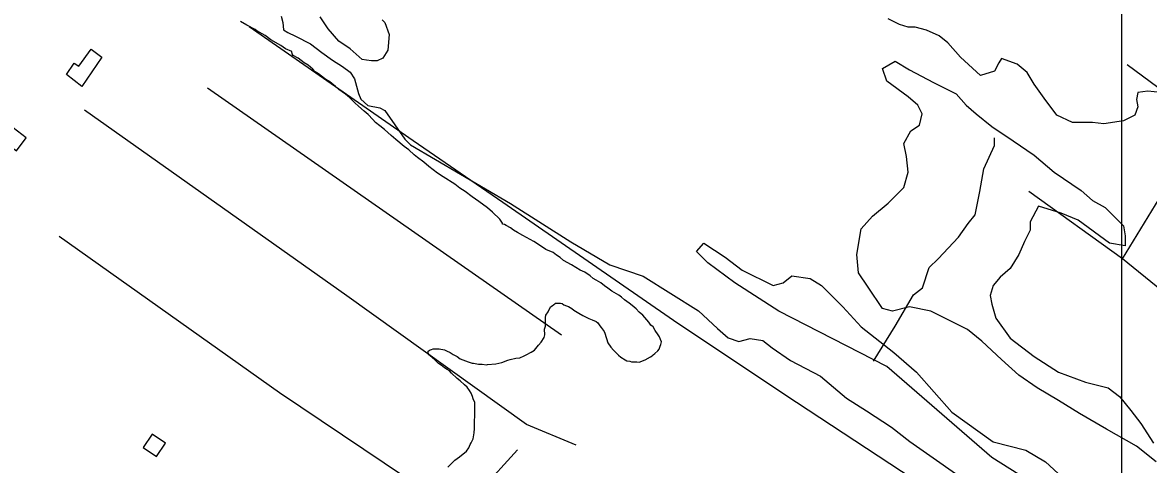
# Model space of a CAD drawing. Extents: x 3263578 to 3301413, y 764927 to 798602.
# Drawn here: x 3278134 to 3280899, y 777544 to 778629 of the extents above; entities that cross this region are included whole.
import ezdxf

# ---------------------------------------------------------------- set-up
doc = ezdxf.new("R2010")
doc.units = 0
for name, color, linetype in [('V-BLDG-OTLN', 7, 'Continuous'), ('V-GRID-MAJR', 7, 'Continuous'), ('V-SITE-VEGE', 7, 'Continuous'), ('V-TOPO-SHOR', 7, 'Continuous')]:
    doc.layers.add(name, color=color, linetype=linetype)

msp = doc.modelspace()

# ---------------------------------------------------------------- linework, layer by layer
at = {"layer": 'V-BLDG-OTLN'}
for points in [[(3278279.6, 778471.7), (3278241.2, 778501.2), (3278260.3, 778528.9), (3278272.1, 778521.5), (3278302.2, 778563.5), (3278328.3, 778543.9)], [(3278110.3, 778369.9), (3278086.4, 778337.9), (3278118.4, 778314), (3278142.4, 778346)], [(3278451.7, 777618.5), (3278429.5, 777585.3), (3278462.8, 777563), (3278485, 777596.3)]]:
    msp.add_lwpolyline(points, close=True, dxfattribs=at)
at = {"layer": 'V-GRID-MAJR'}
msp.add_spline([(3280833.3, 775830.4), (3280833.3, 781889.1), (3280833.3, 787951.1), (3280833.3, 794013.2), (3280833.3, 794016.5)], degree=3, dxfattribs=at)
at = {"layer": 'V-SITE-VEGE'}
for p, q in [((3278684.3, 778622.7), (3278668.9, 778631.7)), ((3278769.2, 778644.4), (3278772.7, 778628.7)), ((3278884.2, 778613), (3278865, 778642.6)), ((3279016.6, 778635.7), (3279023.6, 778628.7)), ((3280287.6, 778624.3), (3280259.7, 778638.3)), ((3278704.8, 778611.6), (3278684.3, 778622.7)), ((3278708.9, 778608.6), (3278704.8, 778611.6)), ((3278729.4, 778596.6), (3278708.9, 778608.6)), ((3278772.7, 778628.7), (3278774.4, 778611.3)), ((3278774.4, 778611.3), (3278784.9, 778604.3)), ((3278784.9, 778604.3), (3278804.1, 778595.6)), ((3278910.3, 778583.4), (3278884.2, 778613)), ((3279023.6, 778628.7), (3279034, 778599.1)), ((3280308.5, 778617.4), (3280287.6, 778624.3)), ((3280325.9, 778617.4), (3280308.5, 778617.4)), ((3280353.8, 778610.4), (3280325.9, 778617.4)), ((3280385.2, 778596.4), (3280353.8, 778610.4)), ((3278743.8, 778586.5), (3278729.4, 778596.6)), ((3278768.4, 778572.5), (3278743.8, 778586.5)), ((3278804.1, 778595.6), (3278840.6, 778576.4)), ((3278840.6, 778576.4), (3278868.5, 778555.5)), ((3278938.2, 778564.2), (3278910.3, 778583.4)), ((3279034, 778599.1), (3279030.6, 778560.7)), ((3280406.1, 778579), (3280385.2, 778596.4)), ((3280437.4, 778544.2), (3280406.1, 778579)), ((3278779.7, 778564.4), (3278768.4, 778572.5)), ((3278795.1, 778557.4), (3278779.7, 778564.4)), ((3278796.1, 778552.4), (3278795.1, 778557.4)), ((3278798.2, 778548.3), (3278796.1, 778552.4)), ((3278810.5, 778541.3), (3278798.2, 778548.3)), ((3278868.5, 778555.5), (3278894.7, 778536.3)), ((3278967.8, 778538.1), (3278938.2, 778564.2)), ((3279030.6, 778560.7), (3279018.4, 778541.5)), ((3278824.9, 778530.2), (3278810.5, 778541.3)), ((3278835.2, 778524.2), (3278824.9, 778530.2)), ((3278846.5, 778514.1), (3278835.2, 778524.2)), ((3278894.7, 778536.3), (3278919.1, 778520.6)), ((3278919.1, 778520.6), (3278938.2, 778506.7)), ((3278978.3, 778536.3), (3278967.8, 778538.1)), ((3278990.5, 778534.6), (3278978.3, 778536.3)), ((3279004.4, 778534.6), (3278990.5, 778534.6)), ((3279018.4, 778541.5), (3279004.4, 778534.6)), ((3280486.2, 778498.8), (3280437.4, 778544.2)), ((3280531.5, 778530.2), (3280521.1, 778509.3)), ((3280538.5, 778540.7), (3280531.5, 778530.2)), ((3280576.8, 778526.7), (3280538.5, 778540.7)), ((3280601.2, 778505.8), (3280576.8, 778526.7)), ((3278852.7, 778508), (3278846.5, 778514.1)), ((3278860.9, 778503), (3278852.7, 778508)), ((3278868.1, 778497), (3278860.9, 778503)), ((3278878.4, 778488.9), (3278868.1, 778497)), ((3278938.2, 778506.7), (3278948.7, 778491)), ((3280521.1, 778509.3), (3280486.2, 778498.8)), ((3280618.6, 778477.9), (3280601.2, 778505.8)), ((3278888.7, 778482.9), (3278878.4, 778488.9)), ((3278902, 778471.8), (3278888.7, 778482.9)), ((3278910.3, 778464.7), (3278902, 778471.8)), ((3278926.7, 778452.6), (3278910.3, 778464.7)), ((3278948.7, 778491), (3278959.1, 778454.4)), ((3280643, 778443.1), (3280618.6, 778477.9)), ((3278937, 778444.6), (3278926.7, 778452.6)), ((3278949.4, 778431.4), (3278937, 778444.6)), ((3278959.1, 778454.4), (3278964.4, 778440.4)), ((3278964.4, 778440.4), (3278981.8, 778424.8)), ((3280674.4, 778401.2), (3280643, 778443.1)), ((3280873, 778457), (3280869.5, 778439.6)), ((3280869.5, 778439.6), (3280873, 778422.1)), ((3280897.4, 778460.5), (3280873, 778457)), ((3280928.7, 778457), (3280897.4, 778460.5)), ((3278958.6, 778423.4), (3278949.4, 778431.4)), ((3278973, 778411.3), (3278958.6, 778423.4)), ((3278982.3, 778403.2), (3278973, 778411.3)), ((3278981.8, 778424.8), (3279011.4, 778419.5)), ((3279011.4, 778419.5), (3279023.6, 778412.5)), ((3279023.6, 778412.5), (3279072.4, 778342.8)), ((3280873, 778422.1), (3280866, 778401.2)), ((3278993.6, 778391.1), (3278982.3, 778403.2)), ((3279000.8, 778383), (3278993.6, 778391.1)), ((3279011.1, 778374.9), (3279000.8, 778383)), ((3280712.7, 778383.8), (3280674.4, 778401.2)), ((3280730.1, 778383.8), (3280712.7, 778383.8)), ((3280761.5, 778383.8), (3280730.1, 778383.8)), ((3280789.4, 778380.3), (3280761.5, 778383.8)), ((3280838.1, 778387.3), (3280789.4, 778380.3)), ((3280866, 778401.2), (3280838.1, 778387.3)), ((3279022.4, 778365.9), (3279011.1, 778374.9)), ((3279038.9, 778351.7), (3279022.4, 778365.9)), ((3279050.2, 778341.6), (3279038.9, 778351.7)), ((3279070.8, 778324.5), (3279050.2, 778341.6)), ((3279072.4, 778342.8), (3279086.3, 778328.9)), ((3279086.3, 778328.9), (3279332, 778184.2)), ((3279082.1, 778316.4), (3279070.8, 778324.5)), ((3279095.5, 778304.3), (3279082.1, 778316.4)), ((3279103.7, 778297.3), (3279095.5, 778304.3)), ((3279119.1, 778286.2), (3279103.7, 778297.3)), ((3279131.5, 778275.1), (3279119.1, 778286.2)), ((3279153.1, 778259), (3279131.5, 778275.1)), ((3279166.4, 778249.9), (3279153.1, 778259)), ((3279195.1, 778231.9), (3279166.4, 778249.9)), ((3279207.5, 778221.8), (3279195.1, 778231.9)), ((3279220.8, 778213.8), (3279207.5, 778221.8)), ((3279238.3, 778200.7), (3279220.8, 778213.8)), ((3279254.7, 778189.6), (3279238.3, 778200.7)), ((3279275.3, 778173.5), (3279254.7, 778189.6)), ((3279287.6, 778163.4), (3279275.3, 778173.5)), ((3279306.2, 778146.2), (3279287.6, 778163.4)), ((3279332, 778184.2), (3279480.1, 778090.1)), ((3279312.4, 778136.1), (3279306.2, 778146.2)), ((3279312.4, 778134.1), (3279312.4, 778136.1)), ((3279317.5, 778133.1), (3279312.4, 778134.1)), ((3279321.6, 778130.1), (3279317.5, 778133.1)), ((3279331.9, 778125.1), (3279321.6, 778130.1)), ((3279339.1, 778119), (3279331.9, 778125.1)), ((3279349.3, 778113), (3279339.1, 778119)), ((3279362.7, 778106), (3279349.3, 778113)), ((3279389.4, 778091), (3279362.7, 778106)), ((3279405.8, 778080.9), (3279389.4, 778091)), ((3279419.1, 778071.9), (3279405.8, 778080.9)), ((3279480.1, 778090.1), (3279575.9, 778034.3)), ((3279789.3, 778066.6), (3279806.7, 778087.5)), ((3279806.7, 778087.5), (3279859, 778052.6)), ((3279436.5, 778063.9), (3279419.1, 778071.9)), ((3279444.8, 778057.8), (3279436.5, 778063.9)), ((3279454, 778051.8), (3279444.8, 778057.8)), ((3279462.2, 778044.7), (3279454, 778051.8)), ((3279817.2, 778038.7), (3279789.3, 778066.6)), ((3279859, 778052.6), (3279900.8, 778021.2)), ((3279481.7, 778033.7), (3279462.2, 778044.7)), ((3279503.3, 778020.7), (3279481.7, 778033.7)), ((3279575.9, 778034.3), (3279657.8, 778006.4)), ((3279883.4, 777989.9), (3279817.2, 778038.7)), ((3279514.6, 778015.7), (3279503.3, 778020.7)), ((3279527.9, 778006.6), (3279514.6, 778015.7)), ((3279535.1, 778000.6), (3279527.9, 778006.6)), ((3279542.3, 777996.6), (3279535.1, 778000.6)), ((3279553.6, 777989.5), (3279542.3, 777996.6)), ((3279657.8, 778006.4), (3279793.7, 777921)), ((3279900.8, 778021.2), (3279977.5, 777982.9)), ((3280001.9, 777989.9), (3280022.8, 778007.3)), ((3280022.8, 778007.3), (3280068.1, 778000.3)), ((3280068.1, 778000.3), (3280095.9, 777982.9)), ((3279562.8, 777982.5), (3279553.6, 777989.5)), ((3279571.1, 777976.4), (3279562.8, 777982.5)), ((3279581.3, 777969.4), (3279571.1, 777976.4)), ((3279597.8, 777959.4), (3279581.3, 777969.4)), ((3279991.4, 777920.1), (3279883.4, 777989.9)), ((3279977.5, 777982.9), (3280001.9, 777989.9)), ((3280095.9, 777982.9), (3280120.3, 777958.5)), ((3279440.8, 777938.4), (3279442.9, 777939.5)), ((3279442.9, 777939.5), (3279455.1, 777939.6)), ((3279455.1, 777939.6), (3279459.2, 777938.6)), ((3279604.9, 777954.3), (3279597.8, 777959.4)), ((3279612.1, 777948.3), (3279604.9, 777954.3)), ((3279623.4, 777940.2), (3279612.1, 777948.3)), ((3279630.6, 777934.2), (3279623.4, 777940.2)), ((3280120.3, 777958.5), (3280148.2, 777930.6)), ((3279418.7, 777910.7), (3279424.7, 777918.9)), ((3279424.7, 777918.9), (3279430.7, 777931.2)), ((3279430.7, 777931.2), (3279434.8, 777933.3)), ((3279434.8, 777933.3), (3279438.8, 777936.4)), ((3279438.8, 777936.4), (3279440.8, 777938.4)), ((3279459.2, 777938.6), (3279463.3, 777935.6)), ((3279463.3, 777935.6), (3279469.5, 777933.6)), ((3279469.5, 777933.6), (3279474.6, 777931.6)), ((3279474.6, 777931.6), (3279482.8, 777926.6)), ((3279482.8, 777926.6), (3279487.9, 777922.6)), ((3279487.9, 777922.6), (3279500.2, 777915.6)), ((3279500.2, 777915.6), (3279509.5, 777909.5)), ((3279640.9, 777926.1), (3279630.6, 777934.2)), ((3279648.1, 777918), (3279640.9, 777926.1)), ((3279657.4, 777910), (3279648.1, 777918)), ((3279793.7, 777921), (3279840.7, 777877.4)), ((3280256.2, 777784.2), (3279991.4, 777920.1)), ((3280148.2, 777930.6), (3280193.5, 777881.8)), ((3279417.7, 777904.5), (3279418.7, 777910.7)), ((3279417.9, 777883.1), (3279417.7, 777904.5)), ((3279509.5, 777909.5), (3279524.9, 777902.5)), ((3279524.9, 777902.5), (3279533.1, 777898.5)), ((3279533.1, 777898.5), (3279542.3, 777894.5)), ((3279542.3, 777894.5), (3279546.4, 777891.5)), ((3279546.4, 777891.5), (3279551.6, 777884.4)), ((3279551.6, 777884.4), (3279554.7, 777880.4)), ((3279671.9, 777892.8), (3279657.4, 777910)), ((3279677, 777885.7), (3279671.9, 777892.8)), ((3279682.2, 777881.6), (3279677, 777885.7)), ((3279415.1, 777855.5), (3279416.1, 777861.7)), ((3279416, 777876), (3279417.9, 777883.1)), ((3279416.1, 777861.7), (3279416, 777876)), ((3279554.7, 777880.4), (3279561.9, 777870.2)), ((3279561.9, 777870.2), (3279564, 777866.2)), ((3279564, 777866.2), (3279571.4, 777842.8)), ((3279687.4, 777872.5), (3279682.2, 777881.6)), ((3279694.6, 777862.4), (3279687.4, 777872.5)), ((3279697.7, 777857.3), (3279694.6, 777862.4)), ((3279700.8, 777850.2), (3279697.7, 777857.3)), ((3279840.7, 777877.4), (3279866.8, 777854.8)), ((3280193.5, 777881.8), (3280273.7, 777819)), ((3279391, 777824.7), (3279401, 777837)), ((3279401, 777837), (3279407.1, 777844.2)), ((3279407.1, 777844.2), (3279415.1, 777855.5)), ((3279571.4, 777842.8), (3279578.6, 777831.6)), ((3279578.6, 777831.6), (3279584.8, 777824.6)), ((3279697, 777826.7), (3279700, 777833.9)), ((3279700, 777833.9), (3279701, 777838)), ((3279702.9, 777845.1), (3279700.8, 777850.2)), ((3279701, 777838), (3279702.9, 777845.1)), ((3279866.8, 777854.8), (3279893, 777846.1)), ((3279893, 777846.1), (3279920.8, 777853)), ((3279920.8, 777853), (3279952.2, 777847.8)), ((3279952.2, 777847.8), (3279974.9, 777830.4)), ((3279974.9, 777830.4), (3280020.2, 777799)), ((3279129.8, 777822.1), (3279134.9, 777825.2)), ((3279129.8, 777819.1), (3279129.8, 777822.1)), ((3279131.9, 777813), (3279129.8, 777819.1)), ((3279135, 777810.9), (3279131.9, 777813)), ((3279134.9, 777825.2), (3279137.9, 777826.3)), ((3279140.2, 777805.9), (3279135, 777810.9)), ((3279137.9, 777826.3), (3279142, 777827.3)), ((3279145.3, 777801.9), (3279140.2, 777805.9)), ((3279142, 777827.3), (3279157.3, 777827.5)), ((3279155.6, 777791.8), (3279145.3, 777801.9)), ((3279157.3, 777827.5), (3279169.6, 777825.6)), ((3279169.6, 777825.6), (3279174.7, 777822.6)), ((3279174.7, 777822.6), (3279183.9, 777818.6)), ((3279183.9, 777818.6), (3279191.1, 777813.5)), ((3279191.1, 777813.5), (3279201.4, 777808.5)), ((3279201.4, 777808.5), (3279208.6, 777803.5)), ((3279208.6, 777803.5), (3279221.9, 777798.5)), ((3279325.9, 777799.6), (3279331, 777801.7)), ((3279331, 777801.7), (3279345.2, 777804.9)), ((3279345.2, 777804.9), (3279355.4, 777806)), ((3279355.4, 777806), (3279365.6, 777810.2)), ((3279365.6, 777810.2), (3279370.7, 777813.3)), ((3279370.7, 777813.3), (3279382.8, 777819.5)), ((3279382.8, 777819.5), (3279391, 777824.7)), ((3279584.8, 777824.6), (3279597.2, 777812.4)), ((3279597.2, 777812.4), (3279603.3, 777807.4)), ((3279603.3, 777807.4), (3279613.6, 777800.4)), ((3279662.6, 777800.8), (3279675.8, 777808.1)), ((3279675.8, 777808.1), (3279679.8, 777810.2)), ((3279679.8, 777810.2), (3279682.9, 777813.3)), ((3279682.9, 777813.3), (3279686.9, 777816.4)), ((3279686.9, 777816.4), (3279694, 777822.6)), ((3279694, 777822.6), (3279697, 777826.7)), ((3280273.7, 777819), (3280329.4, 777770.2)), ((3279161.8, 777787.8), (3279155.6, 777791.8)), ((3279170, 777780.7), (3279161.8, 777787.8)), ((3279176.2, 777776.7), (3279170, 777780.7)), ((3279182.3, 777773.7), (3279176.2, 777776.7)), ((3279187.5, 777767.6), (3279182.3, 777773.7)), ((3279221.9, 777798.5), (3279228, 777795.5)), ((3279228, 777795.5), (3279238.2, 777792.6)), ((3279238.2, 777792.6), (3279241.3, 777792.6)), ((3279241.3, 777792.6), (3279253.6, 777789.7)), ((3279253.6, 777789.7), (3279262.8, 777789.8)), ((3279262.8, 777789.8), (3279273, 777788.8)), ((3279273, 777788.8), (3279276, 777788.9)), ((3279276, 777788.9), (3279296.4, 777791.1)), ((3279296.4, 777791.1), (3279310.7, 777794.3)), ((3279310.7, 777794.3), (3279325.9, 777799.6)), ((3279613.6, 777800.4), (3279617.7, 777798.4)), ((3279617.7, 777798.4), (3279624.9, 777797.4)), ((3279624.9, 777797.4), (3279629, 777795.4)), ((3279629, 777795.4), (3279642.2, 777795.5)), ((3279642.2, 777795.5), (3279648.3, 777794.6)), ((3279648.3, 777794.6), (3279662.6, 777800.8)), ((3280020.2, 777799), (3280093.3, 777760.6)), ((3280514.1, 777561.1), (3280256.2, 777784.2)), ((3279200.9, 777754.5), (3279187.5, 777767.6)), ((3279208.1, 777749.4), (3279200.9, 777754.5)), ((3279219.4, 777739.3), (3279208.1, 777749.4)), ((3280093.3, 777760.6), (3280157.8, 777706.6)), ((3280329.4, 777770.2), (3280416.5, 777672.6)), ((3279225.6, 777733.3), (3279219.4, 777739.3)), ((3279231.8, 777725.2), (3279225.6, 777733.3)), ((3279235.9, 777719.1), (3279231.8, 777725.2)), ((3279239, 777711), (3279235.9, 777719.1)), ((3279240.1, 777704.9), (3279239, 777711)), ((3279244.3, 777695.7), (3279240.1, 777704.9)), ((3279244.6, 777661), (3279244.3, 777695.7)), ((3280157.8, 777706.6), (3280206.6, 777675.2)), ((3280206.6, 777675.2), (3280267.6, 777635.1)), ((3280416.5, 777672.6), (3280517.6, 777599.4)), ((3279243.7, 777652.9), (3279244.6, 777661)), ((3279243.9, 777632.5), (3279243.7, 777652.9)), ((3280267.6, 777635.1), (3280312.9, 777600.3)), ((3279240.1, 777606.9), (3279243, 777621.2)), ((3279243, 777621.2), (3279243.9, 777632.5)), ((3279224.1, 777576.2), (3279230.1, 777584.4)), ((3279230.1, 777584.4), (3279233.1, 777592.6)), ((3279233.1, 777592.6), (3279235.1, 777596.7)), ((3279235.1, 777596.7), (3279238.1, 777601.8)), ((3279238.1, 777601.8), (3279240.1, 777606.9)), ((3280312.9, 777600.3), (3280520.2, 777455.6)), ((3280517.6, 777599.4), (3280597.7, 777578.5)), ((3279178.5, 777536.9), (3279195.7, 777554.5)), ((3279195.7, 777554.5), (3279206.8, 777562.7)), ((3279206.8, 777562.7), (3279224.1, 777576.2)), ((3280841.6, 777355.4), (3280514.1, 777561.1)), ((3280597.7, 777578.5), (3280646.5, 777550.6)), ((3280646.5, 777550.6), (3280698.8, 777501.8))]:
    msp.add_line(p, q, dxfattribs=at)
msp.add_lwpolyline([(3280918.3, 777550.6), (3280869.5, 777589), (3280796.3, 777630.8), (3280730.1, 777669.1), (3280677.9, 777700.5), (3280625.6, 777731.9), (3280580.3, 777763.3), (3280538.5, 777801.6), (3280489.7, 777846.9), (3280454.8, 777874.8), (3280364.2, 777920.1), (3280312, 777930.6), (3280270.2, 777920.1), (3280245.8, 777927.1), (3280210.9, 777979.4), (3280186.5, 778014.3), (3280183.1, 778059.6), (3280193.5, 778122.3), (3280221.4, 778153.7), (3280259.7, 778185.1), (3280298, 778223.4), (3280308.5, 778261.8), (3280305, 778300.1), (3280298, 778331.5), (3280315.5, 778362.9), (3280336.4, 778376.8), (3280343.3, 778404.7), (3280332.9, 778425.6), (3280308.5, 778446.5), (3280256.2, 778484.9), (3280245.8, 778516.3), (3280277.1, 778533.7), (3280312, 778512.8), (3280371.2, 778481.4), (3280427, 778453.5), (3280451.4, 778425.6), (3280475.8, 778404.7), (3280514.1, 778373.3), (3280566.4, 778338.5), (3280618.6, 778303.6), (3280667.4, 778261.8), (3280733.6, 778216.5), (3280761.5, 778192), (3280792.8, 778174.6), (3280838.1, 778129.3), (3280841.6, 778104.9), (3280841.6, 778080.5), (3280803.3, 778087.5), (3280726.6, 778143.2), (3280684.8, 778160.7), (3280629.1, 778178.1), (3280608.2, 778139.8), (3280608.2, 778118.8), (3280594.2, 778091), (3280580.3, 778059.6), (3280559.4, 778024.7), (3280535, 778003.8), (3280517.6, 777982.9), (3280510.6, 777958.5), (3280514.1, 777937.6), (3280524.5, 777902.7), (3280559.4, 777853.9), (3280618.6, 777808.6), (3280677.9, 777770.2), (3280744.1, 777745.8), (3280799.8, 777731.9), (3280827.7, 777711), (3280855.6, 777676.1), (3280880, 777644.7), (3280911.3, 777595.9)], dxfattribs=at)
at = {"layer": 'V-TOPO-SHOR'}
for p, q in [((3278587.6, 778468.4), (3279457.3, 777862.1)), ((3280835, 778048.9), (3280605, 778214.2)), ((3279088.3, 777294.3), (3279349.5, 777579.4))]:
    msp.add_line(p, q, dxfattribs=at)
for points in [[(3278690.6, 778619.3), (3279093.1, 778339), (3279313.6, 778188), (3279732.8, 777898), (3280006, 777715.9), (3280607.3, 777320.5), (3280794.2, 777179.1), (3280892.4, 777143.2), (3281364.4, 776800.5), (3281551.3, 776647.2), (3282013.7, 776285.3), (3282421, 776033.7)], [(3280847, 778525.7), (3281038.7, 778384.3), (3281158.5, 778295.6), (3281417.3, 778125.5), (3281479.6, 778271.7)], [(3279493.2, 777591.4), (3279371, 777641.7), (3278930.2, 777958), (3278285.7, 778413.3)], [(3281170.4, 777804.5), (3281026.7, 777893.1), (3280835, 778048.9), (3281024.3, 778358)], [(3280224, 777797.4), (3280276.7, 777883.6), (3280322.3, 777960.3), (3280343.8, 777977.1), (3280360.6, 778027.4), (3280382.2, 778048.9), (3280432.5, 778101.6), (3280456.5, 778135.2), (3280473.2, 778156.7), (3280485.2, 778214.2), (3280494.8, 778269.4), (3280521.2, 778326.9), (3280521.2, 778346)], [(3278223.4, 778104.2), (3278764.8, 777720.8), (3279073.9, 777512.3), (3279191.3, 777404.5)]]:
    msp.add_lwpolyline(points, dxfattribs=at)

doc.saveas('drawing.dxf')
